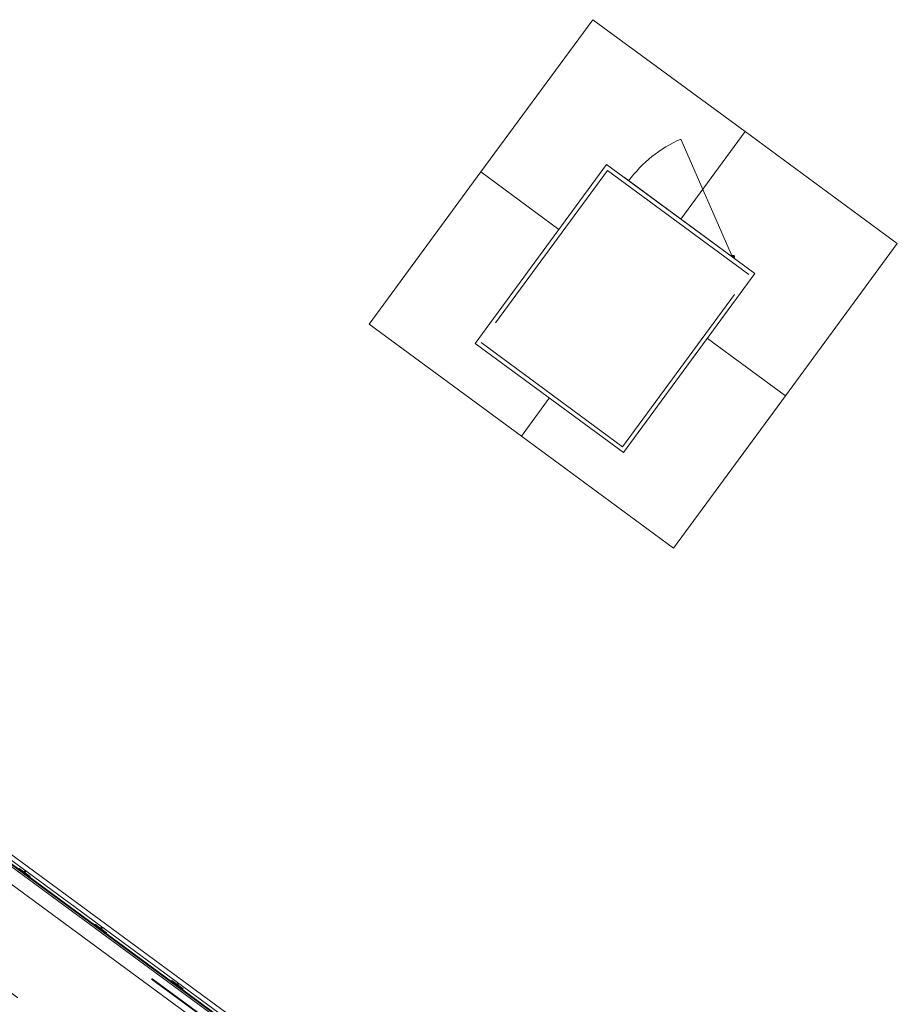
# Model space of a CAD drawing. Header units: metres. Extents: x 135583 to 135939, y 457896 to 458258.
# Tile 496 of 599: x 135772 to 135781, y 458078 to 458088. Entities that reach past the tile are written whole.
import ezdxf

# ---------------------------------------------------------------- set-up
doc = ezdxf.new("R2010")
doc.units = ezdxf.units.M
doc.linetypes.add('Hidden', pattern=[4, 2, -2])
doc.layers.add('NIEUWE INSTALLATIE', color=250, linetype='Continuous', lineweight=0)

msp = doc.modelspace()

# ---------------------------------------------------------------- linework, layer by layer
at = {"layer": 'NIEUWE INSTALLATIE'}
for p, q in [((135777.68, 458088.124), (135776.495, 458086.512)), ((135779.291, 458086.94), (135777.68, 458088.124)), ((135778.612, 458086.014), (135779.291, 458086.94)), ((135779.291, 458086.94), (135778.612, 458086.014)), ((135780.903, 458085.756), (135779.291, 458086.94)), ((135779.159, 458085.61), (135778.611, 458086.86)), ((135777.825, 458086.59), (135776.433, 458084.696)), ((135779.396, 458085.436), (135777.825, 458086.59)), ((135776.495, 458086.512), (135775.311, 458084.9)), ((135777.321, 458085.905), (135776.495, 458086.512)), ((135776.495, 458086.512), (135777.321, 458085.905)), ((135778.016, 458086.452), (135779.207, 458085.577)), ((135779.719, 458084.144), (135780.903, 458085.756)), ((135779.153, 458085.618), (135779.145, 458085.624)), ((135779.161, 458085.616), (135779.153, 458085.618)), ((135779.158, 458085.63), (135779.156, 458085.628)), ((135779.156, 458085.612), (135779.168, 458085.609)), ((135779.159, 458085.624), (135779.162, 458085.628)), ((135779.159, 458085.624), (135779.16, 458085.624)), ((135779.159, 458085.622), (135779.161, 458085.621)), ((135779.16, 458085.623), (135779.163, 458085.628)), ((135779.16, 458085.624), (135779.162, 458085.623)), ((135779.161, 458085.621), (135779.165, 458085.627)), ((135779.17, 458085.613), (135779.161, 458085.616)), ((135779.163, 458085.627), (135779.162, 458085.628)), ((135779.164, 458085.626), (135779.163, 458085.627)), ((135779.165, 458085.627), (135779.164, 458085.629)), ((135779.175, 458085.615), (135779.167, 458085.604)), ((135779.171, 458085.601), (135779.179, 458085.612)), ((135778.005, 458083.542), (135779.396, 458085.436)), ((135778.74, 458073.986), (135763.282, 458085.343)), ((135763.292, 458085.276), (135778.672, 458073.976)), ((135778.63, 458073.97), (135763.298, 458085.234)), ((135763.3, 458085.223), (135778.619, 458073.968)), ((135778.515, 458074.024), (135763.384, 458085.139)), ((135763.296, 458085.019), (135778.426, 458073.903)), ((135775.311, 458084.9), (135776.923, 458083.716)), ((135779.719, 458084.144), (135778.893, 458084.751)), ((135778.893, 458084.751), (135779.719, 458084.144)), ((135776.433, 458084.696), (135778.005, 458083.542)), ((135778.535, 458082.532), (135779.719, 458084.144)), ((135776.923, 458083.716), (135777.219, 458084.119)), ((135777.219, 458084.119), (135776.923, 458083.716)), ((135776.923, 458083.716), (135778.535, 458082.532)), ((135771.603, 458079.145), (135771.724, 458079.056)), ((135771.66, 458079.103), (135771.672, 458079.12)), ((135771.668, 458079.097), (135771.66, 458079.103)), ((135771.68, 458079.114), (135771.668, 458079.097)), ((135771.724, 458079.056), (135771.718, 458079.048)), ((135772.406, 458078.542), (135772.412, 458078.55)), ((135772.412, 458078.55), (135772.533, 458078.461)), ((135772.469, 458078.509), (135772.481, 458078.525)), ((135772.477, 458078.503), (135772.469, 458078.509)), ((135772.489, 458078.519), (135772.477, 458078.503)), ((135772.533, 458078.461), (135772.527, 458078.453)), ((135773.216, 458077.948), (135773.222, 458077.956)), ((135773.222, 458077.956), (135773.342, 458077.867)), ((135773.278, 458077.914), (135773.29, 458077.931)), ((135773.286, 458077.908), (135773.278, 458077.914)), ((135773.298, 458077.925), (135773.286, 458077.908)), ((135773.342, 458077.867), (135773.336, 458077.859))]:
    msp.add_line(p, q, dxfattribs=at)
at = {"layer": 'NIEUWE INSTALLATIE', "linetype": 'Hidden'}
for p, q in [((135777.834, 458086.527), (135776.496, 458084.706)), ((135777.834, 458086.527), (135776.496, 458084.706)), ((135779.333, 458085.426), (135777.834, 458086.527)), ((135779.333, 458085.426), (135777.834, 458086.527)), ((135777.995, 458083.605), (135779.333, 458085.426)), ((135777.995, 458083.605), (135779.333, 458085.426)), ((135763.338, 458085.076), (135778.468, 458073.96)), ((135763.342, 458085.082), (135778.472, 458073.966)), ((135776.496, 458084.706), (135777.995, 458083.605)), ((135776.496, 458084.706), (135777.995, 458083.605)), ((135778.041, 458073.037), (135762.585, 458084.393)), ((135778.041, 458073.037), (135762.585, 458084.393))]:
    msp.add_line(p, q, dxfattribs=at)
at = {"layer": 'NIEUWE INSTALLATIE'}
for centre, radius, start, end in [((135779.161, 458085.606), 1.369, 113.696, 143.6119), ((135779.159, 458085.627), 0.003, 175.9175, 281.8857)]:
    msp.add_arc(centre, radius, start, end, dxfattribs=at)
for centre, major_axis, start_param, end_param in [((135779.159, 458085.627), (-0.00148, 0.00261), 4.291853, 6.141347), ((135779.162, 458085.621), (0.0011, 0.00235), 0.980702, 1.770284), ((135779.17, 458085.619), (0.0101, 0.0005), 2.256658, 2.654808), ((135779.171, 458085.618), (-0.00518, 0.00855), 3.534291, 8.770279), ((135779.165, 458085.626), (0.0011, 0.00235), 0.980702, 1.770284), ((135779.171, 458085.618), (0.00474, 0.0088), 3.525881, 4.573079)]:
    msp.add_ellipse(centre, major_axis=major_axis, ratio=1, start_param=start_param, end_param=end_param, dxfattribs=at)
msp.add_ellipse((135779.171, 458085.618), major_axis=(0.0046, -0.00196), ratio=1, dxfattribs=at)

doc.saveas('drawing.dxf')
